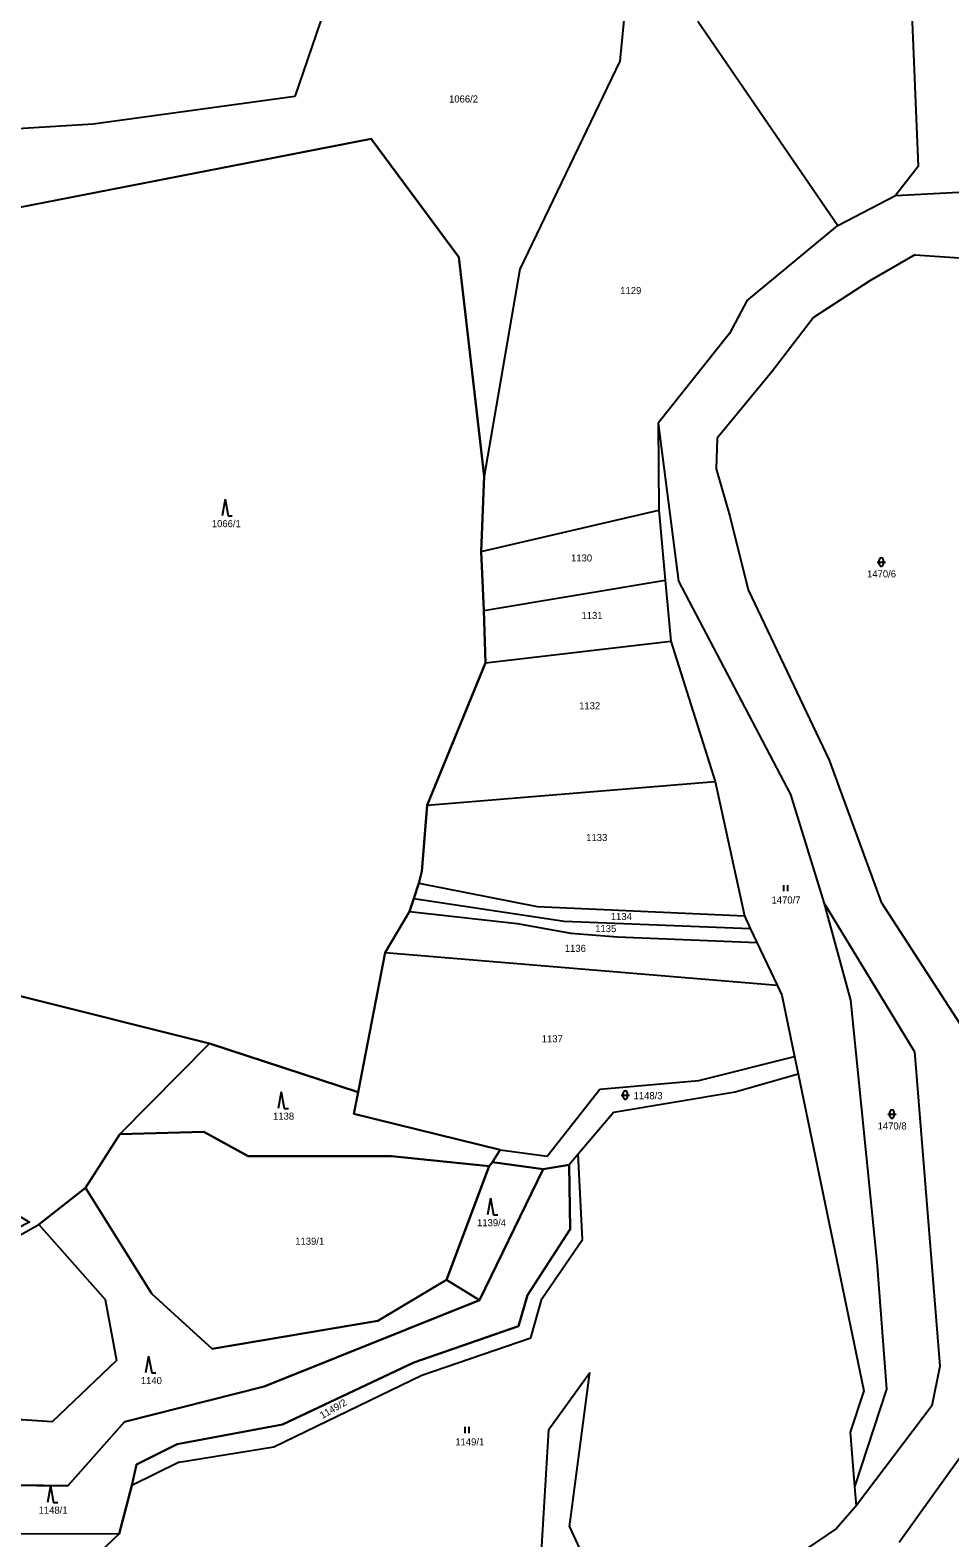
# Model space of a CAD drawing. Extents: x -760642 to -757221, y -1092371 to -1088855.
# Drawn here: x -759256.9 to -759036.1, y -1090603 to -1090241.2 of the extents above; entities that cross this region are included whole.
import ezdxf

# ---------------------------------------------------------------- set-up
doc = ezdxf.new("R2010")
doc.units = 0
for name, color, linetype in [('Vrstva 1', 7, 'Continuous'), ('Vrstva 18', 7, 'Continuous'), ('Vrstva 25', 7, 'Continuous'), ('Vrstva 30', 7, 'Continuous')]:
    doc.layers.add(name, color=color, linetype=linetype)

msp = doc.modelspace()

# ---------------------------------------------------------------- linework, layer by layer
at = {"layer": 'Vrstva 1'}
for p, q in [((-759182.7, -1090225.85), (-759193.37, -1090257.16)), ((-759113.16, -1090226.75), (-759115.36, -1090248.61)), ((-759045.29, -1090235.36), (-759043.72, -1090273.92)), ((-759096.61, -1090239.01), (-759063, -1090288.1)), ((-759115.36, -1090248.61), (-759139.35, -1090298.53)), ((-759193.37, -1090257.16), (-759241.76, -1090263.8)), ((-759349.44, -1090301.28), (-759175.06, -1090267.26)), ((-759241.76, -1090263.8), (-759291.64, -1090266.73)), ((-759175.06, -1090267.26), (-759154, -1090295.69)), ((-759043.72, -1090273.92), (-759049.1, -1090280.92)), ((-759063, -1090288.1), (-759049.1, -1090280.92)), ((-759049.1, -1090280.92), (-759018.35, -1090279.3)), ((-759084.82, -1090306.19), (-759063, -1090288.1)), ((-759154, -1090295.69), (-759147.91, -1090348.22)), ((-759044.51, -1090295.12), (-759055.26, -1090301.36)), ((-759044.51, -1090295.12), (-759023.49, -1090296.53)), ((-759139.35, -1090298.53), (-759147.91, -1090348.22)), ((-759055.26, -1090301.36), (-759068.82, -1090310.14)), ((-759084.82, -1090306.19), (-759089.01, -1090314.03)), ((-759068.82, -1090310.14), (-759078.8, -1090323.21)), ((-759089.01, -1090314.03), (-759106.1, -1090335.52)), ((-759078.8, -1090323.21), (-759091.97, -1090339.1)), ((-759106.1, -1090335.52), (-759105.97, -1090356.4)), ((-759106.1, -1090335.52), (-759101.27, -1090373.42)), ((-759091.97, -1090339.1), (-759092.15, -1090346.49)), ((-759092.15, -1090346.49), (-759088.92, -1090357.81)), ((-759147.91, -1090348.22), (-759148.58, -1090366.3)), ((-759148.58, -1090366.3), (-759105.97, -1090356.4)), ((-759105.97, -1090356.4), (-759104.41, -1090373.18)), ((-759088.92, -1090357.81), (-759084.54, -1090375.53)), ((-759148.58, -1090366.3), (-759147.95, -1090380.49)), ((-759147.95, -1090380.49), (-759104.41, -1090373.18)), ((-759104.41, -1090373.18), (-759103.04, -1090387.87)), ((-759101.27, -1090373.42), (-759074.32, -1090424.65)), ((-759084.54, -1090375.53), (-759065.06, -1090416.39)), ((-759147.95, -1090380.49), (-759147.58, -1090393.01)), ((-759147.58, -1090393.01), (-759103.04, -1090387.87)), ((-759103.04, -1090387.87), (-759092.44, -1090421.48)), ((-759147.58, -1090393.01), (-759161.6, -1090427.21)), ((-759065.06, -1090416.39), (-759052.59, -1090450.5)), ((-759161.6, -1090427.21), (-759092.44, -1090421.48)), ((-759092.44, -1090421.48), (-759085.42, -1090453.78)), ((-759074.32, -1090424.65), (-759066.34, -1090450.55)), ((-759161.6, -1090427.21), (-759162.86, -1090443.08)), ((-759162.86, -1090443.08), (-759163.6, -1090445.93)), ((-759163.6, -1090445.93), (-759164.8, -1090449.56)), ((-759163.6, -1090445.93), (-759135.17, -1090451.54)), ((-759164.8, -1090449.56), (-759165.85, -1090452.73)), ((-759164.8, -1090449.56), (-759128.72, -1090455.02)), ((-759135.17, -1090451.54), (-759085.42, -1090453.78)), ((-759066.34, -1090450.55), (-759059.93, -1090474)), ((-759044.55, -1090486.32), (-759066.34, -1090450.55)), ((-759052.59, -1090450.5), (-759032.7, -1090481.08)), ((-759165.85, -1090452.73), (-759171.68, -1090462.56)), ((-759165.85, -1090452.73), (-759139.98, -1090455.58)), ((-759128.72, -1090455.02), (-759083.99, -1090456.79)), ((-759085.42, -1090453.78), (-759083.99, -1090456.79)), ((-759139.98, -1090455.58), (-759127.08, -1090457.94)), ((-759127.08, -1090457.94), (-759115.92, -1090458.8)), ((-759115.92, -1090458.8), (-759082.45, -1090460.16)), ((-759083.99, -1090456.79), (-759082.45, -1090460.16)), ((-759171.68, -1090462.56), (-759178.19, -1090496.07)), ((-759171.68, -1090462.56), (-759077.53, -1090470.42)), ((-759082.45, -1090460.16), (-759077.53, -1090470.42)), ((-759260.21, -1090472.78), (-759213.84, -1090484.4)), ((-759077.53, -1090470.42), (-759076.42, -1090472.75)), ((-759076.42, -1090472.75), (-759073.36, -1090487.54)), ((-759059.93, -1090474), (-759053.59, -1090536.76)), ((-759213.84, -1090484.4), (-759235.37, -1090506.18)), ((-759213.84, -1090484.4), (-759178.19, -1090496.07)), ((-759096.39, -1090493.24), (-759073.36, -1090487.54)), ((-759073.36, -1090487.54), (-759072.51, -1090491.65)), ((-759044.55, -1090486.32), (-759038.48, -1090561.81)), ((-759087.61, -1090496.01), (-759072.51, -1090491.65)), ((-759072.51, -1090491.65), (-759056.73, -1090567.72)), ((-759132.76, -1090511.44), (-759120.09, -1090495.32)), ((-759120.09, -1090495.32), (-759096.39, -1090493.24)), ((-759178.19, -1090496.07), (-759179.21, -1090501.3)), ((-759116.74, -1090500.83), (-759087.61, -1090496.01)), ((-759179.21, -1090501.3), (-759144.08, -1090509.91)), ((-759116.74, -1090500.83), (-759125.31, -1090510.97)), ((-759235.37, -1090506.18), (-759243.62, -1090519.01)), ((-759215.18, -1090505.58), (-759235.37, -1090506.18)), ((-759215.18, -1090505.58), (-759204.54, -1090511.45)), ((-759204.54, -1090511.45), (-759170.15, -1090511.42)), ((-759170.15, -1090511.42), (-759146.68, -1090513.81)), ((-759146.68, -1090513.81), (-759145.88, -1090512.85)), ((-759145.88, -1090512.85), (-759144.08, -1090509.91)), ((-759145.88, -1090512.85), (-759133.77, -1090514.51)), ((-759144.08, -1090509.91), (-759132.76, -1090511.44)), ((-759125.31, -1090510.97), (-759127.52, -1090513.52)), ((-759124.27, -1090531.38), (-759125.31, -1090510.97)), ((-759156.93, -1090541.09), (-759146.68, -1090513.81)), ((-759133.77, -1090514.51), (-759149.01, -1090545.99)), ((-759133.77, -1090514.51), (-759127.52, -1090513.52)), ((-759127.52, -1090513.52), (-759127.26, -1090528.91)), ((-759254.83, -1090527.8), (-759243.62, -1090519.01)), ((-759243.62, -1090519.01), (-759227.72, -1090544.46)), ((-759282.3, -1090543.14), (-759254.83, -1090527.8)), ((-759254.83, -1090527.8), (-759238.93, -1090545.78)), ((-759127.26, -1090528.91), (-759137.52, -1090544.76)), ((-759134.05, -1090545.69), (-759124.27, -1090531.38)), ((-759053.59, -1090536.76), (-759051.31, -1090567.37)), ((-759173.46, -1090550.92), (-759156.93, -1090541.09)), ((-759156.93, -1090541.09), (-759149.01, -1090545.99)), ((-759238.93, -1090545.78), (-759236.2, -1090560.45)), ((-759227.72, -1090544.46), (-759213.21, -1090557.68)), ((-759149.01, -1090545.99), (-759200.74, -1090566.71)), ((-759137.52, -1090544.76), (-759139.66, -1090552.18)), ((-759136.66, -1090555.01), (-759134.05, -1090545.69)), ((-759213.21, -1090557.68), (-759173.46, -1090550.92)), ((-759139.66, -1090552.18), (-759164.77, -1090560.95)), ((-759162.85, -1090563.97), (-759136.66, -1090555.01)), ((-759236.2, -1090560.45), (-759251.64, -1090575.19)), ((-759198.38, -1090581.21), (-759162.85, -1090563.97)), ((-759164.77, -1090560.95), (-759196.31, -1090575.83)), ((-759132.43, -1090577.06), (-759122.54, -1090563.35)), ((-759127.44, -1090600.38), (-759122.54, -1090563.35)), ((-759038.48, -1090561.81), (-759040.42, -1090571.37)), ((-759200.74, -1090566.71), (-759234.3, -1090575.17)), ((-759051.31, -1090567.37), (-759058.97, -1090590.79)), ((-759056.73, -1090567.72), (-759060.04, -1090577.67)), ((-759251.64, -1090575.19), (-759279.3, -1090573.35)), ((-759040.42, -1090571.37), (-759058.6, -1090595.3)), ((-759234.3, -1090575.17), (-759247.87, -1090590.5)), ((-759196.31, -1090575.83), (-759221.6, -1090580.5)), ((-759132.43, -1090577.06), (-759134.2, -1090606.39)), ((-759060.04, -1090577.67), (-759058.97, -1090590.79)), ((-759221.6, -1090580.5), (-759231.38, -1090585.41)), ((-759221.15, -1090584.88), (-759198.38, -1090581.21)), ((-759221.15, -1090584.88), (-759232.47, -1090590.44)), ((-759231.38, -1090585.41), (-759232.47, -1090590.44)), ((-759033.66, -1090583.79), (-759048.27, -1090604.13)), ((-759247.87, -1090590.5), (-759292.53, -1090590.04)), ((-759232.47, -1090590.44), (-759235.58, -1090602.05)), ((-759058.97, -1090590.79), (-759058.6, -1090595.3)), ((-759058.6, -1090595.3), (-759063.28, -1090600.8)), ((-759263.34, -1090601.98), (-759235.58, -1090602.05)), ((-759235.58, -1090602.05), (-759257.35, -1090622.75)), ((-759127.44, -1090600.38), (-759122.61, -1090610.8)), ((-759063.28, -1090600.8), (-759081.11, -1090612.81))]:
    msp.add_line(p, q, dxfattribs=at)
at = {"layer": 'Vrstva 25'}
for p, q in [((-759210.112, -1090353.769), (-759210.845, -1090357.769)), ((-759210.112, -1090353.769), (-759209.379, -1090357.769)), ((-759209.379, -1090357.769), (-759208.379, -1090357.769)), ((-759053.03, -1090369.34), (-759053.03, -1090368.34)), ((-759052.03, -1090369.34), (-759052.03, -1090368.34)), ((-759053.53, -1090368.84), (-759051.53, -1090368.84)), ((-759076.027, -1090446.355), (-759076.027, -1090447.855)), ((-759075.005, -1090447.855), (-759075.005, -1090446.355)), ((-759196.632, -1090495.949), (-759197.365, -1090499.949)), ((-759196.632, -1090495.949), (-759195.899, -1090499.949)), ((-759115.01, -1090496.75), (-759113.01, -1090496.75)), ((-759114.51, -1090497.25), (-759114.51, -1090496.25)), ((-759113.51, -1090497.25), (-759113.51, -1090496.25)), ((-759195.899, -1090499.949), (-759194.899, -1090499.949)), ((-759050.97, -1090501.32), (-759048.97, -1090501.32)), ((-759050.47, -1090501.82), (-759050.47, -1090500.82)), ((-759049.47, -1090501.82), (-759049.47, -1090500.82)), ((-759146.372, -1090521.529), (-759147.105, -1090525.529)), ((-759146.372, -1090521.529), (-759145.639, -1090525.529)), ((-759145.639, -1090525.529), (-759144.639, -1090525.529)), ((-759228.462, -1090559.409), (-759229.195, -1090563.409)), ((-759228.462, -1090559.409), (-759227.729, -1090563.409)), ((-759227.729, -1090563.409), (-759226.729, -1090563.409)), ((-759152.527, -1090576.385), (-759152.527, -1090577.885)), ((-759151.505, -1090577.885), (-759151.505, -1090576.385)), ((-759252.012, -1090590.509), (-759252.745, -1090594.509)), ((-759252.012, -1090590.509), (-759251.279, -1090594.509)), ((-759251.279, -1090594.509), (-759250.279, -1090594.509))]:
    msp.add_line(p, q, dxfattribs=at)
for centre, start, end in [((-759052.53, -1090368.34), 0, 180), ((-759052.53, -1090369.34), 180, 0), ((-759114.01, -1090496.25), 0, 180), ((-759114.01, -1090497.25), 180, 0), ((-759049.97, -1090500.82), 0, 180), ((-759049.97, -1090501.82), 180, 0)]:
    msp.add_arc(centre, 0.5, start, end, dxfattribs=at)
at = {"layer": 'Vrstva 30'}
for points in [[(-759260.21, -1090472.78), (-759213.84, -1090484.4), (-759178.19, -1090496.07), (-759171.68, -1090462.56), (-759165.85, -1090452.73), (-759164.8, -1090449.56), (-759163.6, -1090445.93), (-759162.86, -1090443.08), (-759161.6, -1090427.21), (-759147.58, -1090393.01), (-759147.95, -1090380.49), (-759148.58, -1090366.3), (-759147.91, -1090348.22), (-759154, -1090295.69), (-759175.06, -1090267.26), (-759349.44, -1090301.28)], [(-759213.84, -1090484.4), (-759260.21, -1090472.78), (-759307.5, -1090446.38), (-759317.43, -1090440.84), (-759332.99, -1090443.67), (-759308.51, -1090472.3), (-759264.19, -1090510.56), (-759275.5, -1090521.78), (-759265.57, -1090523.44), (-759262.67, -1090523.92), (-759257.06, -1090527.22), (-759288.16, -1090543.18), (-759303.67, -1090548.26), (-759329.33, -1090553.43), (-759328.31, -1090555.32), (-759324.84, -1090554.81), (-759300.19, -1090549.78), (-759282.3, -1090543.14), (-759254.83, -1090527.8), (-759243.62, -1090519.01), (-759235.37, -1090506.18), (-759213.84, -1090484.4)], [(-759213.84, -1090484.4), (-759235.37, -1090506.18), (-759215.18, -1090505.58), (-759204.54, -1090511.45), (-759170.15, -1090511.42), (-759146.68, -1090513.81), (-759145.88, -1090512.85), (-759144.08, -1090509.91), (-759179.21, -1090501.3), (-759178.19, -1090496.07), (-759213.84, -1090484.4)], [(-759170.15, -1090511.42), (-759204.54, -1090511.45), (-759215.18, -1090505.58), (-759235.37, -1090506.18), (-759243.62, -1090519.01), (-759227.72, -1090544.46), (-759213.21, -1090557.68), (-759173.46, -1090550.92), (-759156.93, -1090541.09), (-759146.68, -1090513.81), (-759170.15, -1090511.42)], [(-759149.01, -1090545.99), (-759133.77, -1090514.51), (-759145.88, -1090512.85), (-759146.68, -1090513.81), (-759156.93, -1090541.09), (-759149.01, -1090545.99)], [(-759343.11, -1090591.97), (-759335.61, -1090595.23), (-759315.47, -1090594.51), (-759312.38, -1090602.52), (-759281.36, -1090598.88), (-759263.34, -1090601.98), (-759235.58, -1090602.05), (-759232.47, -1090590.44), (-759231.38, -1090585.41), (-759221.6, -1090580.5), (-759196.31, -1090575.83), (-759164.77, -1090560.95), (-759139.66, -1090552.18), (-759137.52, -1090544.76), (-759127.26, -1090528.91), (-759127.52, -1090513.52), (-759133.77, -1090514.51), (-759149.01, -1090545.99), (-759200.74, -1090566.71), (-759234.3, -1090575.17), (-759247.87, -1090590.5), (-759292.53, -1090590.04), (-759321.87, -1090590.73), (-759343.11, -1090591.97)], [(-759156.93, -1090541.09), (-759173.46, -1090550.92), (-759213.21, -1090557.68), (-759227.72, -1090544.46), (-759243.62, -1090519.01), (-759254.83, -1090527.8), (-759238.93, -1090545.78), (-759236.2, -1090560.45), (-759251.64, -1090575.19), (-759279.3, -1090573.35), (-759343.98, -1090585.27), (-759343.11, -1090591.97), (-759321.87, -1090590.73), (-759292.53, -1090590.04), (-759247.87, -1090590.5), (-759234.3, -1090575.17), (-759200.74, -1090566.71), (-759149.01, -1090545.99), (-759156.93, -1090541.09)]]:
    msp.add_lwpolyline(points, dxfattribs=at)

# ---------------------------------------------------------------- texts
at = {"layer": 'Vrstva 18'}
for s, p in [('1066/2', (-759156.33, -1090258.57)), ('1129', (-759115.22, -1090304.54)), ('1066/1', (-759213.296, -1090360.48)), ('1130', (-759127.03, -1090368.71)), ('1470/6', (-759055.95, -1090372.54)), ('1131', (-759124.53, -1090382.5)), ('1132', (-759125.09, -1090404.19)), ('1133', (-759123.39, -1090435.79)), ('1470/7', (-759078.89, -1090450.79)), ('1134', (-759117.49, -1090454.76)), ('1135', (-759121.23, -1090457.66)), ('1136', (-759128.53, -1090462.4)), ('1137', (-759134.07, -1090484.11)), ('1148/3', (-759112.01, -1090497.75)), ('1138', (-759198.59, -1090502.66)), ('1470/8', (-759053.41, -1090505.02)), ('1139/4', (-759149.61, -1090528.24)), ('1139/1', (-759193.26, -1090532.68)), ('1140', (-759230.34, -1090566.12)), ('1149/1', (-759154.83, -1090580.82)), ('1148/1', (-759254.89, -1090597.22))]:
    msp.add_text(s, height=1.7, dxfattribs=at).set_placement(p)
msp.add_text('1149/2', height=1.7, rotation=29.98161, dxfattribs=at).set_placement((-759186.745, -1090574.513))

doc.saveas('drawing.dxf')
